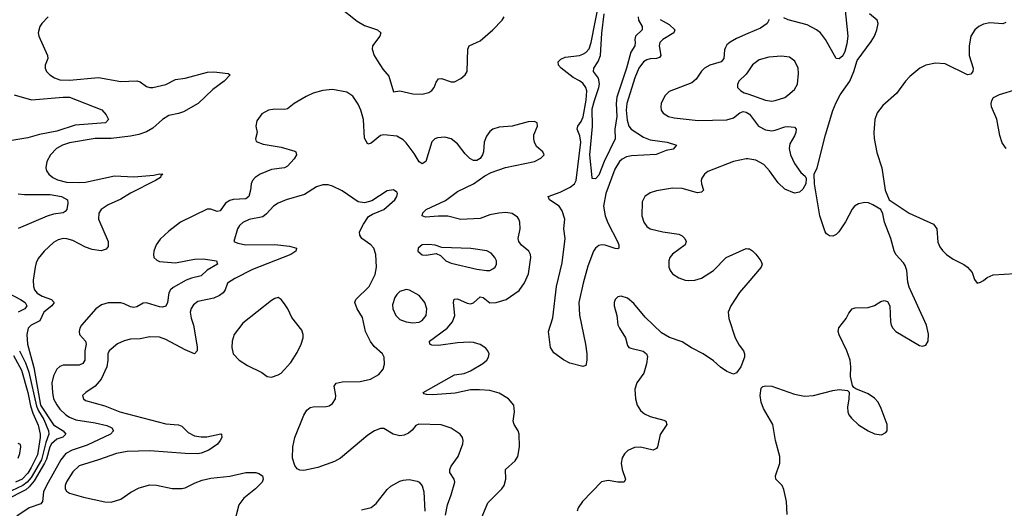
# Model space of a CAD drawing. Header units: inches. Extents: x 1449094 to 1618372, y 389908 to 534307.
# Tile 443 of 494: x 1565459 to 1571599, y 510988 to 514033. Entities that reach past the tile are written whole.
import ezdxf

# ---------------------------------------------------------------- set-up
doc = ezdxf.new("R2010")
doc.units = ezdxf.units.IN
doc.header["$MEASUREMENT"] = 0
doc.layers.add('B5561', color=7, linetype='Continuous')
doc.layers.add('B5571', color=7, linetype='Continuous')

msp = doc.modelspace()

# ---------------------------------------------------------------- linework, layer by layer
at = {"layer": 'B5561', "color": 5}
for points, elevation in [([(1569453.8, 514033.8), (1569510, 514003), (1569543.9, 513970), (1569538, 513950), (1569470.2, 513910), (1569451.8, 513890), (1569446.9, 513870), (1569456.6, 513810), (1569450, 513798), (1569430.6, 513790), (1569391.5, 513788.5), (1569370, 513782.4), (1569350, 513769.9), (1569319.8, 513730), (1569294.3, 513670), (1569244.6, 513510), (1569242.2, 513470), (1569247.5, 513407.4), (1569257.6, 513370), (1569271.8, 513350), (1569350, 513300.1), (1569390, 513284.1), (1569497.3, 513270), (1569555.3, 513250), (1569533.3, 513226.6), (1569490, 513217.5), (1569427.3, 513192.7), (1569275.1, 513184.9), (1569242.7, 513177.3), (1569215.9, 513164.1), (1569199.4, 513150), (1569170, 513102), (1569114.9, 512950), (1569100.3, 512870), (1569111, 512810), (1569127.8, 512767.8), (1569187.7, 512650), (1569195.2, 512630), (1569194.9, 512610), (1569190, 512605.7), (1569173, 512607), (1569110, 512628.2), (1569090, 512630.5), (1569070, 512625.9), (1569050, 512609.8), (1569038.5, 512590), (1569002.7, 512497.3), (1568973, 512390), (1568946.8, 512270), (1568950.9, 512190.9), (1568988.5, 512010), (1568995, 511950), (1568995.9, 511910), (1568990, 511877.2), (1568970, 511872), (1568890, 511893.3), (1568850, 511913.7), (1568790, 511957.2), (1568769.9, 511990), (1568757, 512090), (1568784.8, 512175.2), (1568806.1, 512370), (1568841.5, 512518.5), (1568860.3, 512670), (1568852.7, 512730), (1568858.4, 512790), (1568841.1, 512841.1), (1568822.7, 512870), (1568762.8, 512910), (1568755.4, 512930), (1568830, 512958.9), (1568891.1, 512988.9), (1568918.5, 513010), (1568930.3, 513030), (1568957.7, 513270), (1568951.8, 513310), (1568934.6, 513350), (1568939.9, 513370), (1568960.6, 513399.4), (1568972.1, 513427.9), (1568991.2, 513531.2), (1568995, 513590), (1568989.9, 513610), (1568970, 513636.9), (1568950, 513652.2), (1568910, 513672.1), (1568835.8, 513730), (1568818.3, 513750), (1568817.8, 513770), (1568833.1, 513786.9), (1568860.4, 513799.7), (1568949.4, 513810.6), (1568970, 513818), (1568990.7, 513829.3), (1569010, 513851.4), (1569022.4, 513890), (1569075.8, 514155.8)], 480), ([(1567452.9, 514110), (1567562.9, 514022.9), (1567610, 513996), (1567690.5, 513970), (1567710.2, 513950.2), (1567704, 513930), (1567659.2, 513870), (1567656.5, 513850), (1567670.1, 513810.1), (1567690, 513775.6), (1567724.1, 513724.1), (1567760.8, 513680.7), (1567790, 513583), (1567830, 513589.2), (1567910, 513570.2), (1567970, 513568.1), (1568010, 513578.6), (1568030, 513591.3), (1568043.7, 513610), (1568055.9, 513644.1), (1568070, 513664.4), (1568090, 513665.4), (1568150, 513644.6), (1568170, 513646.6), (1568210, 513666.2), (1568238, 513690), (1568249.8, 513710.2), (1568254.3, 513850), (1568262.4, 513870), (1568330, 513901.4), (1568409.8, 513970), (1568468, 514030), (1568479.6, 514050)], 520), ([(1565637.2, 514050), (1565596.5, 514010), (1565583.8, 513990), (1565574, 513950), (1565577.6, 513930), (1565632.1, 513810), (1565633.6, 513790), (1565618, 513750), (1565617, 513730), (1565626.7, 513710), (1565646.4, 513690), (1565676.4, 513670), (1565710, 513657.6), (1565770, 513656), (1565950, 513672.6), (1566090, 513648.4), (1566190, 513652.1), (1566210, 513645.2), (1566250, 513615.8), (1566270, 513609.3), (1566290, 513609.3), (1566370, 513629.4), (1566430, 513660.7), (1566490, 513669.3), (1566630, 513706.7), (1566670, 513708.1), (1566758.4, 513698.4), (1566770.8, 513690), (1566734.3, 513650), (1566662.9, 513597.1), (1566571.8, 513510), (1566481.3, 513458.7), (1566450, 513447.9), (1566390, 513436.4), (1566350.2, 513410), (1566290, 513357.5), (1566250, 513335), (1566202.4, 513317.6), (1566150, 513307), (1566030, 513291.8), (1565930, 513292.3), (1565770, 513265), (1565725.7, 513250), (1565687.9, 513230), (1565650.2, 513190), (1565628.4, 513148.4), (1565621.3, 513110), (1565626.4, 513090), (1565640.4, 513070), (1565665.3, 513050), (1565694.8, 513034.8), (1565750, 513021.3), (1565822.8, 513017.2), (1565870, 513019.6), (1566050, 513059.9), (1566170, 513053.7), (1566295.5, 513064.5), (1566331.6, 513071.6), (1566350.7, 513070), (1566339.8, 513060.2), (1566337.6, 513050), (1566305.3, 513030), (1566149.2, 512950.8), (1566090, 512914.8), (1566010, 512879.8), (1565967.9, 512850), (1565953.2, 512826.8), (1565951.5, 512790), (1566010.8, 512650), (1566010, 512619.3), (1565997.4, 512602.6), (1565967, 512593), (1565910, 512600.9), (1565870, 512615.2), (1565790, 512657.4), (1565752.3, 512667.7), (1565730, 512668.9), (1565698.8, 512661.2), (1565670, 512644.4), (1565612, 512590), (1565574.6, 512545.4), (1565562, 512518), (1565555.9, 512490), (1565543.5, 512410), (1565544.2, 512370), (1565551.6, 512350), (1565568.4, 512328.4), (1565599.1, 512310), (1565656.9, 512290), (1565673.5, 512270), (1565660.2, 512250), (1565608.9, 512210), (1565583.9, 512156.1), (1565530.6, 512129.4), (1565512.5, 512110), (1565503.4, 512070), (1565508, 512010), (1565546.3, 511866.3), (1565589.8, 511629.8), (1565668.8, 511508.8), (1565730.1, 511470), (1565747.2, 511450), (1565728.7, 511431.3), (1565690, 511418.1), (1565656.9, 511390), (1565646.3, 511370), (1565625.7, 511294.3), (1565614.5, 511270), (1565550, 511159.3), (1565519.1, 511120.9), (1565497.5, 511102.5), (1565370, 511037.8)], 480), ([(1569316.1, 514050), (1569318.3, 514030), (1569341.1, 513990), (1569340.2, 513970), (1569299.7, 513930), (1569295, 513910), (1569298.2, 513890), (1569295.2, 513870), (1569269.4, 513830.6), (1569243.4, 513730), (1569182.3, 513550), (1569179.1, 513510), (1569182.9, 513430), (1569170.7, 513350), (1569173.4, 513290), (1569103.5, 513150), (1569070, 513063.7), (1569050, 513041.2), (1569030, 513044), (1569028.7, 513048.7), (1569015.4, 513190), (1569031.9, 513368.1), (1569030, 513476.4), (1569042.7, 513530), (1569071.1, 513610), (1569073.9, 513633.9), (1569068.9, 513668.9), (1569038.3, 513710), (1569040.4, 513730), (1569066.8, 513773.2), (1569080.8, 513810), (1569089.1, 513949.1), (1569104.4, 514070)], 460), ([(1570000, 513946.1), (1569930, 513915.8), (1569890, 513893), (1569870, 513875.5), (1569860.2, 513859.8), (1569854.9, 513845.1), (1569850.1, 513790), (1569833.2, 513770), (1569763.8, 513750), (1569728.8, 513731.2), (1569710, 513712.6), (1569677.5, 513662.5), (1569650, 513638.6), (1569510, 513585.5), (1569481.9, 513558.1), (1569460.2, 513510), (1569456.9, 513490), (1569460.2, 513470), (1569472.8, 513450), (1569505.7, 513430), (1569540.8, 513420.8), (1569690, 513405), (1569870, 513409.6), (1569910, 513421.9), (1569950, 513451.4), (1569970, 513459.8), (1569990, 513456.6), (1570000, 513449.9)], 520), ([(1570000, 513708.7), (1569990, 513693.6), (1569943.8, 513650), (1569934.9, 513630), (1569936.3, 513610), (1569955.5, 513590), (1569978, 513578), (1570000, 513570.3)], 540), ([(1568302.6, 510837.4), (1568378, 511022), (1568466, 511110), (1568479.7, 511130), (1568490.9, 511170), (1568488.2, 511230), (1568550, 511284.2), (1568566, 511310), (1568576.8, 511370), (1568574, 511450), (1568567.2, 511470), (1568542, 511510), (1568535.8, 511530), (1568544.1, 511590), (1568539.8, 511630), (1568508.4, 511670), (1568450, 511705.8), (1568390, 511721.5), (1568326.9, 511726.9), (1568270, 511725.2), (1568175.3, 511704.7), (1568035.1, 511695.1), (1567996.2, 511696.2), (1567982, 511702), (1567976, 511710), (1568170, 511820.2), (1568230, 511827.9), (1568270, 511845.5), (1568348.2, 511890), (1568372.1, 511910), (1568383.5, 511930), (1568386, 511950), (1568379.1, 511970), (1568365.8, 511985.8), (1568330, 512007.7), (1568290, 512020.3), (1568263.5, 512023.5), (1568190, 512019.2), (1568070, 512002), (1568030, 512004), (1568016.9, 512010), (1568015.6, 512030), (1568125.5, 512110), (1568158.7, 512150), (1568172.6, 512190), (1568163.8, 512270), (1568167.8, 512292.2), (1568190, 512292.8), (1568250, 512266), (1568270, 512261.5), (1568290, 512267.5), (1568330, 512306.7), (1568350, 512302.4), (1568390, 512268.3), (1568430, 512270.2), (1568493.6, 512290), (1568574.4, 512345.6), (1568607.6, 512392.4), (1568631.7, 512450), (1568647.3, 512550), (1568644.4, 512570), (1568634.8, 512590), (1568587.6, 512627.6), (1568571.2, 512650), (1568568.2, 512670), (1568581, 512730), (1568578.9, 512770), (1568572.8, 512790), (1568563.1, 512803.1), (1568530, 512825.8), (1568490.5, 512830.5), (1568447.4, 512827.4), (1568390, 512817.2), (1568330, 512793.6), (1568210, 512787.9), (1568130, 512808.4), (1568070, 512809.2), (1567990, 512803.1), (1567968.2, 512810), (1567973, 512830), (1567994.7, 512850), (1568113.8, 512906.2), (1568190, 512962.6), (1568289.7, 513010), (1568360, 513060), (1568399.1, 513080.9), (1568489.2, 513110.8), (1568670, 513149.4), (1568709.6, 513170), (1568729.5, 513190), (1568722, 513210), (1568683, 513243), (1568669.1, 513269.1), (1568664.4, 513290), (1568665.6, 513314.4), (1568687.3, 513370), (1568685.2, 513390), (1568670, 513397.6), (1568630, 513396.9), (1568531.1, 513368.9), (1568450, 513363.5), (1568410, 513351.3), (1568390, 513335.6), (1568370, 513307.3), (1568356.2, 513270), (1568351.3, 513210), (1568345.3, 513190), (1568330, 513167.6), (1568310, 513154.3), (1568290, 513154.8), (1568267.1, 513167.1), (1568237, 513197), (1568190, 513258.3), (1568150, 513289.7), (1568110, 513300.4), (1568063.7, 513296.3), (1568048.2, 513290), (1568029.3, 513270.7), (1567992.8, 513150), (1567970, 513133.6), (1567950, 513146.3), (1567918.6, 513198.6), (1567870, 513264.4), (1567850, 513283.9), (1567810, 513307.4), (1567730, 513316.2), (1567710, 513312), (1567650, 513263.6), (1567630, 513258), (1567610, 513295.3), (1567603.9, 513410), (1567587.5, 513470), (1567570, 513505.4), (1567535.6, 513555.6), (1567500.2, 513580.2), (1567410, 513598.1), (1567350, 513591.6), (1567290, 513574.5), (1567245.3, 513554.7), (1567170, 513510.8), (1567130, 513478.2), (1567110, 513473.4), (1567050, 513475.4), (1567010, 513469.8), (1566970, 513446.6), (1566938.2, 513401.8), (1566932.6, 513370), (1566939, 513330), (1566928.7, 513290), (1566933.5, 513273.5), (1566976.8, 513256.8), (1567090, 513237.7), (1567174.1, 513214.1), (1567182, 513210), (1567186, 513190), (1567170, 513166.6), (1567130, 513120.5), (1567110.2, 513109.8), (1567030, 513099.8), (1566958.4, 513070), (1566927.2, 513050), (1566910.2, 513029.8), (1566901.8, 513010), (1566898.5, 512970), (1566888.2, 512931.8), (1566870, 512915.7), (1566790, 512912.3), (1566770, 512906.4), (1566742.6, 512890), (1566710, 512842), (1566690, 512838.2), (1566650, 512852.1), (1566628.3, 512851.7), (1566462.6, 512770), (1566390, 512715.6), (1566334.9, 512665.1), (1566310.1, 512629.9), (1566295.9, 512590), (1566293, 512570), (1566296.5, 512550), (1566313.6, 512533.6), (1566330, 512526.6), (1566430, 512517.6), (1566550, 512540.9), (1566603.2, 512543.2), (1566687.3, 512530), (1566692.2, 512510), (1566627.9, 512472.1), (1566590, 512435.9), (1566530, 512422.5), (1566497.4, 512410), (1566415.2, 512364.8), (1566400.2, 512350), (1566389.6, 512330.4), (1566380.5, 512270), (1566370, 512247.9), (1566350, 512240.7), (1566330, 512244), (1566250, 512268.8), (1566230, 512266.8), (1566190, 512244.4), (1566170, 512239), (1566150, 512242.9), (1566110, 512262.6), (1566090, 512267.4), (1566010, 512268.8), (1565970, 512256.4), (1565933.1, 512230), (1565844.2, 512130), (1565833.4, 512110), (1565829.2, 512090), (1565832.8, 512070), (1565870.2, 512030), (1565873.1, 512010), (1565864.3, 511970), (1565865.4, 511910), (1565853, 511890), (1565830, 511879.3), (1565730, 511879.2), (1565708.6, 511871.4), (1565690, 511854.2), (1565670, 511812.4), (1565660.4, 511770), (1565663.2, 511710), (1565670.4, 511670), (1565690, 511631.9), (1565710, 511606.5), (1565747.7, 511570), (1565770, 511555.4), (1565810, 511539.6), (1565930, 511521.1), (1566002.9, 511502.9), (1566033.4, 511490), (1566044.2, 511470), (1566025, 511450), (1565879.6, 511380.4), (1565785.8, 511350), (1565747.5, 511330), (1565715, 511290), (1565625.5, 511130), (1565608.1, 511090), (1565600.4, 511030), (1565590, 511015), (1565518.6, 510990), (1565441.2, 510938.9)], 520), ([(1565424.2, 513564.2), (1565533.4, 513533.4), (1565730.7, 513550.7), (1565770, 513549.4), (1565970.3, 513470.2), (1565998.9, 513438.9), (1566013, 513410), (1565994.8, 513390), (1565805.1, 513374.9), (1565690, 513338.3), (1565583.2, 513316.8), (1565510, 513296), (1565410, 513279.8)], 460), ([(1570000, 513164.9), (1569990, 513166.1), (1569910, 513148.2), (1569750, 513086.6), (1569730, 513069.7), (1569714, 513046), (1569709.5, 513030), (1569711.5, 513010), (1569722.8, 512970), (1569710, 512957.2), (1569685.5, 512954.5), (1569590, 512979.9), (1569530, 512982.9), (1569430, 512966.6), (1569390, 512954.4), (1569356.9, 512930), (1569341.8, 512898.2), (1569339.3, 512810), (1569352.1, 512770), (1569370, 512743.5), (1569390.5, 512730), (1569470.1, 512710.1), (1569570, 512695.9), (1569590, 512686), (1569607.2, 512670), (1569615.3, 512650), (1569610.1, 512629.9), (1569530, 512570.8), (1569514.2, 512550), (1569506.7, 512530), (1569507.8, 512490), (1569515.4, 512470), (1569530, 512449.3), (1569570, 512424), (1569610, 512410.2), (1569632.9, 512407.1), (1569670, 512410.2), (1569710, 512422.3), (1569786.3, 512470), (1569865.1, 512550), (1569990, 512606.7), (1570000, 512605.8)], 520), ([(1568114.9, 510945.1), (1568127, 511010), (1568150, 511071.3), (1568172, 511150), (1568169.3, 511170), (1568142, 511210), (1568141.6, 511230), (1568149.6, 511250), (1568194.3, 511310), (1568222, 511390), (1568224.5, 511410), (1568220.9, 511430), (1568206, 511450), (1568150, 511487.6), (1568088.1, 511508.1), (1567948.7, 511511.3), (1567930, 511503.7), (1567905.8, 511474.2), (1567883.9, 511456.1), (1567856.9, 511443.1), (1567830, 511439.3), (1567789, 511449), (1567730, 511484.2), (1567710, 511486), (1567670.7, 511470), (1567630, 511442.6), (1567460.6, 511299.4), (1567421.3, 511278.7), (1567318.7, 511241.3), (1567230, 511222.7), (1567205.8, 511225.8), (1567190, 511234), (1567174.2, 511254.2), (1567160.9, 511300.9), (1567162, 511370), (1567174, 511430), (1567230, 511567.7), (1567250, 511598.4), (1567270, 511615.3), (1567290, 511621.1), (1567370, 511621.7), (1567390, 511627.4), (1567410, 511641.3), (1567428, 511670), (1567429.7, 511690), (1567420.5, 511750), (1567432.7, 511767.3), (1567470, 511775.5), (1567581.7, 511778.3), (1567646.7, 511793.3), (1567699.3, 511820.7), (1567724.8, 511855.2), (1567733.3, 511886.7), (1567732.8, 511930), (1567721.3, 511950), (1567670, 511997.2), (1567647, 512027), (1567616, 512090), (1567597.4, 512177.4), (1567564.2, 512230), (1567549.5, 512270), (1567556, 512290), (1567638.7, 512370), (1567676, 512444), (1567683.5, 512490), (1567679.7, 512570), (1567666.9, 512610), (1567649.7, 512630), (1567593, 512670), (1567580.4, 512690), (1567579.1, 512710), (1567602.2, 512757.8), (1567634.6, 512805.4), (1567658.3, 512821.7), (1567729.3, 512850), (1567797.6, 512910), (1567811.6, 512930), (1567814.5, 512950), (1567810, 512959), (1567790, 512971.8), (1567750, 512967), (1567655.4, 512904.6), (1567610, 512891.1), (1567570, 512896.9), (1567470, 512966), (1567410, 512995.6), (1567382.7, 513002.7), (1567350, 513004.2), (1567310, 512991.3), (1567235.8, 512944.2), (1567120.7, 512910), (1567070.5, 512890), (1567041.3, 512870), (1566997.4, 512822.6), (1566974.9, 512805.1), (1566890, 512786.8), (1566850, 512769.7), (1566828.9, 512750), (1566817.8, 512730), (1566794, 512650), (1566819.4, 512639.4), (1566869.5, 512629.5), (1567050, 512631.4), (1567142, 512622), (1567184.9, 512610), (1567181.3, 512590), (1567150, 512569.1), (1566910, 512475.2), (1566799.7, 512420.3), (1566754.9, 512390), (1566740.3, 512350), (1566727.6, 512330), (1566706, 512314), (1566670, 512298), (1566570, 512276), (1566543.4, 512256.6), (1566527.6, 512232.4), (1566522, 512210), (1566527.8, 512172.3), (1566543.2, 512130), (1566566.7, 511993.3), (1566565.7, 511970), (1566550, 511951.5), (1566490, 511975.4), (1566370, 512040.7), (1566330, 512054.2), (1566270, 512057.2), (1566210, 512044.4), (1566150, 512042.6), (1566110, 512031.2), (1566070, 512012.6), (1566016.4, 511970), (1566009, 511950), (1566009.2, 511910), (1566002.4, 511870), (1565966.4, 511793.6), (1565930, 511749.4), (1565871, 511710), (1565851.3, 511690), (1565856, 511670), (1565870, 511658.8), (1565990, 511626.3), (1566084, 511590), (1566370, 511515.2), (1566450, 511508.5), (1566470, 511498.8), (1566510, 511461), (1566550, 511440.5), (1566590, 511433.5), (1566625.9, 511434.1), (1566712.4, 511452.4), (1566718, 511450), (1566719.3, 511430), (1566708.4, 511410), (1566691.7, 511388.3), (1566639.5, 511350), (1566590, 511330.8), (1566570, 511327.9), (1566490.2, 511329.8), (1566270, 511347), (1566130, 511342.4), (1566062.8, 511330), (1565950, 511289.7), (1565830, 511253.5), (1565790, 511215.1), (1565750, 511153.6), (1565742.3, 511130), (1565742.4, 511110), (1565750, 511094.8), (1565770, 511081.6), (1565856.7, 511056.7), (1565990, 511027.4), (1566030, 511026), (1566090, 511044.9), (1566152.5, 511087.5), (1566204.7, 511115.3), (1566270, 511133.2), (1566312.9, 511132.9), (1566410, 511110.3), (1566469.7, 511110.3), (1566490, 511115.3), (1566552.7, 511147.3), (1566596.6, 511163.4), (1566650, 511175.3), (1566770, 511187.3), (1566870, 511211.3), (1566932, 511210), (1566950, 511205.5), (1566973.4, 511190), (1566978, 511170), (1566970.4, 511150), (1566930.4, 511110), (1566855.8, 511050), (1566824.9, 511010), (1566794, 510890)], 540), ([(1565450, 512947.5), (1565490, 512942.7), (1565650, 512944), (1565719.3, 512930), (1565756.3, 512910), (1565759.1, 512890), (1565753, 512850), (1565742.8, 512837.2), (1565730.2, 512829.8), (1565670, 512820.2), (1565630, 512807.9), (1565450, 512731.8)], 460), ([(1570000, 512392.5), (1569948.3, 512331.8), (1569893.8, 512250), (1569878.3, 512210), (1569881.7, 512170), (1569921.2, 512050), (1569945.1, 512005.1), (1569972.4, 511970), (1569980.2, 511950), (1569978.3, 511930), (1569956.3, 511870), (1569930, 511832.6), (1569910, 511823.5), (1569870, 511839.7), (1569830, 511866.9), (1569786, 511906), (1569720.5, 511950), (1569647.8, 511987.8), (1569590, 512024.8), (1569512, 512052), (1569461.5, 512081.5), (1569359.3, 512179.3), (1569290, 512265.2), (1569250, 512298), (1569210, 512309.4), (1569190, 512305.1), (1569173, 512290), (1569166.5, 512270), (1569166.3, 512250), (1569182.4, 512190), (1569190, 512132), (1569198.8, 512110), (1569238, 512050), (1569250, 512002), (1569258, 511990), (1569270, 511985.5), (1569347.2, 511967.2), (1569367.7, 511950), (1569373.4, 511933.4), (1569368.7, 511888.7), (1569352.1, 511830), (1569308, 511770), (1569295.5, 511730), (1569299.3, 511670), (1569310.1, 511630.2), (1569330, 511598), (1569356.5, 511576.5), (1569390, 511560.9), (1569476.5, 511536.5), (1569488.5, 511530), (1569494.7, 511510), (1569453, 511447), (1569435.9, 511370), (1569430, 511359.7), (1569410, 511349.9), (1569330, 511369.1), (1569292.9, 511367.1), (1569251.5, 511348.5), (1569230, 511326.6), (1569216.9, 511303.1), (1569210.1, 511270), (1569217.2, 511230), (1569237.2, 511170), (1569229.1, 511150.9), (1569190.1, 511149.9), (1569130, 511161.3), (1569087.8, 511152.2), (1568969.2, 511030), (1568942, 510990), (1568934.9, 510970)], 520), ([(1565388.5, 512328.5), (1565464.4, 512290), (1565493.8, 512270), (1565503.8, 512250), (1565491.1, 512230), (1565450, 512209.4)], 460), ([(1565458.7, 511970), (1565495.2, 511895.2), (1565516.1, 511836.1), (1565563.6, 511623.6), (1565575.4, 511595.4), (1565610, 511541.4), (1565639.5, 511470), (1565641.2, 511450), (1565621.3, 511398.7), (1565594.3, 511290), (1565530, 511178.8), (1565504.8, 511150), (1565478.8, 511130), (1565336.4, 511063.6)], 460), ([(1565420.1, 511940.1), (1565470, 511848.2), (1565510, 511710.2), (1565525.4, 511625.4), (1565540.3, 511580.3), (1565574.2, 511505.8), (1565586.9, 511450), (1565586.1, 511430), (1565570, 511320.7), (1565530, 511241.2), (1565510, 511207.7), (1565473.7, 511170), (1565433, 511150)], 440), ([(1565450, 511300.7), (1565460.5, 511330), (1565466.6, 511370), (1565464.7, 511384.7), (1565450, 511392.7)], 440), ([(1567590, 510977.7), (1567650, 510993.4), (1567682.6, 511017.4), (1567750, 511104.4), (1567774.4, 511125.6), (1567830, 511156.5), (1567850, 511163.6), (1567887.3, 511167.3), (1567937.5, 511157.5), (1567950.7, 511150), (1567968.8, 511128.8), (1567980.4, 511090), (1567985.7, 510970)], 540)]:
    msp.add_lwpolyline(points, dxfattribs=dict(at, elevation=elevation))
for points, elevation in [([(1568011.6, 512631.6), (1567970, 512629.3), (1567944.7, 512610), (1567941, 512590), (1567970, 512568.2), (1567994.2, 512565.8), (1568056, 512576), (1568083, 512563), (1568116.3, 512530), (1568150, 512515.3), (1568310, 512477.7), (1568370, 512469), (1568390, 512470.4), (1568410, 512479.3), (1568423.7, 512490), (1568433.3, 512510), (1568433, 512530), (1568422.9, 512550), (1568398.5, 512578.5), (1568372.6, 512592.6), (1568272.8, 512607.2), (1568092.3, 512612.3), (1568050, 512628.7)], 540), ([(1567070, 512301.2), (1567050, 512296), (1567030, 512283.7), (1566850, 512142), (1566797.1, 512070), (1566784.4, 512030), (1566783, 511990), (1566790.5, 511950.5), (1566826.8, 511910), (1566878.8, 511878.8), (1566970, 511834.8), (1567002, 511810), (1567030, 511806), (1567070, 511818.8), (1567090, 511830.8), (1567150, 511897.3), (1567190, 511959.1), (1567213.7, 512010), (1567226.6, 512050), (1567226.3, 512070), (1567217.7, 512097.7), (1567157.1, 512177.1), (1567131.8, 512230), (1567110, 512262.7), (1567090, 512289.2)], 560), ([(1567868.6, 512351.4), (1567830, 512338), (1567810, 512321.2), (1567797.6, 512302.4), (1567784.2, 512255.8), (1567785.5, 512230), (1567804.9, 512190), (1567830, 512164.9), (1567870, 512150.3), (1567910, 512142.8), (1567950, 512147.7), (1567970, 512158.4), (1567993, 512190), (1567998.9, 512230), (1567986, 512270), (1567950, 512313), (1567890, 512347.6)], 540)]:
    msp.add_lwpolyline(points, close=True, dxfattribs=dict(at, elevation=elevation))
at = {"layer": 'B5571', "color": 5}
for points, elevation in [([(1570605.4, 514110), (1570622.8, 513930), (1570617.8, 513882.2), (1570605.3, 513834.8), (1570592.4, 513807.6), (1570570.5, 513789.5), (1570550, 513791.8), (1570484.8, 513910), (1570452.3, 513950), (1570427.6, 513970), (1570370, 514000.5), (1570252.3, 514032.3), (1570224.3, 514044.3)], 520), ([(1570133.7, 514033.7), (1570120.7, 514010), (1570079.5, 513980.5), (1570000, 513946.1)], 520), ([(1570246, 510950), (1570240.5, 511030), (1570225.3, 511105.3), (1570214, 511130), (1570175.1, 511170), (1570171.8, 511190), (1570200.4, 511270), (1570200.3, 511310), (1570172.2, 511410), (1570155.3, 511510), (1570098.7, 511610), (1570083.6, 511650), (1570077, 511690), (1570083.7, 511736.3), (1570092.9, 511747.1), (1570109.3, 511750.7), (1570150, 511748.2), (1570290, 511699.6), (1570354.2, 511685.9), (1570409.7, 511690.3), (1570530, 511723), (1570570, 511727.3), (1570622, 511722), (1570632, 511712), (1570630.9, 511670.9), (1570622, 511618), (1570623.8, 511590), (1570630.6, 511570), (1570645.5, 511550), (1570690, 511508), (1570750, 511470.7), (1570790, 511451), (1570834.6, 511445.4), (1570860.4, 511459.6), (1570868, 511470), (1570868.7, 511510), (1570832.3, 511610), (1570811.8, 511650), (1570790, 511675.1), (1570750, 511700.7), (1570672.9, 511732.9), (1570660.2, 511740.2), (1570652.9, 511752.9), (1570640.7, 511810), (1570642.6, 511870), (1570637.2, 511910), (1570616.4, 511970), (1570568.8, 512068.8), (1570564.2, 512090), (1570568.4, 512111.6), (1570613.7, 512170), (1570630, 512204), (1570650, 512230.6), (1570670, 512237.1), (1570750, 512239.1), (1570790, 512250.8), (1570830, 512276.3), (1570850, 512282), (1570870, 512277.3), (1570885.5, 512250), (1570890.3, 512150), (1570894.9, 512130), (1570904.9, 512110), (1570923.8, 512090), (1571070, 512001.6), (1571090, 511998), (1571110, 512004.9), (1571124.5, 512030), (1571126, 512074), (1571114.7, 512130), (1571005.3, 512365.3), (1570997.7, 512397.7), (1570990.8, 512470), (1570980.3, 512500.3), (1570970, 512518.4), (1570923.6, 512570), (1570912.3, 512592.3), (1570892.4, 512670), (1570851.8, 512770), (1570842, 512822), (1570829.2, 512849.2), (1570779.6, 512879.6), (1570751.5, 512891.5), (1570730, 512893.6), (1570690, 512885.6), (1570664.9, 512870), (1570650, 512852.7), (1570610, 512773.2), (1570566.8, 512710), (1570550, 512693.2), (1570530, 512684), (1570510, 512685.2), (1570490, 512699), (1570482.7, 512710), (1570449.6, 512809.7), (1570415.1, 513010), (1570413.2, 513070), (1570431.4, 513108.6), (1570483.7, 513316.3), (1570530, 513467.7), (1570550, 513517.3), (1570575, 513564.9), (1570636.4, 513650), (1570662, 513710), (1570681.6, 513778.4), (1570770, 513896.4), (1570790, 513930.6), (1570805.1, 513970), (1570812.9, 514010), (1570806.3, 514030), (1570759.6, 514070)], 520), ([(1571610, 514015.5), (1571590, 514007.1), (1571510, 514012.7), (1571470, 514004.8), (1571441.1, 513990), (1571416.5, 513970), (1571390.2, 513930), (1571379.6, 513870), (1571381.3, 513810), (1571404.9, 513730), (1571402.8, 513710), (1571390, 513694), (1571370, 513689.6), (1571230, 513757.8), (1571170, 513762.9), (1571110, 513749.8), (1571072.9, 513730), (1571010, 513679.3), (1570983.5, 513650), (1570928, 513571.9), (1570842.5, 513497.5), (1570807.1, 513452.9), (1570793, 513410), (1570785.5, 513330), (1570786.9, 513293.1), (1570804.9, 513204.9), (1570834.9, 513110), (1570856.3, 512970), (1570881, 512910), (1571006.6, 512826.6), (1571158, 512758), (1571178, 512730), (1571185.9, 512645.9), (1571198, 512618), (1571214.8, 512594.8), (1571239.3, 512570), (1571280, 512539.9), (1571347.6, 512507.6), (1571370.6, 512490), (1571398, 512458), (1571412.8, 512412.8), (1571430, 512391), (1571450, 512396.3), (1571470, 512408.2), (1571493.4, 512426.6), (1571530, 512443.7), (1571668.1, 512451.9)], 520), ([(1570000, 513570.3), (1570110, 513531.7), (1570150, 513526), (1570170, 513528.9), (1570230, 513548.9), (1570250, 513562.4), (1570290, 513598), (1570310, 513631.3), (1570316.9, 513696.9), (1570314.7, 513730), (1570293.7, 513773.7), (1570258.9, 513798.9), (1570210, 513804.7), (1570130, 513798.9), (1570070, 513782.6), (1570028.4, 513751.6), (1570000, 513708.7)], 540), ([(1571610.6, 513230.6), (1571585.1, 513265.1), (1571570.9, 513310.9), (1571552.9, 513412.9), (1571519.7, 513490), (1571516.9, 513510), (1571520.7, 513530), (1571532.8, 513547.2), (1571570, 513566.7), (1571679.3, 513600.7)], 520), ([(1570000, 513449.9), (1570010, 513443.2), (1570066.7, 513370), (1570110, 513346.6), (1570150, 513341.2), (1570170, 513343.5), (1570230, 513364.5), (1570250, 513366.9), (1570290, 513362.4), (1570302.4, 513350), (1570300.3, 513330), (1570291.8, 513310), (1570261.2, 513258.8), (1570257.4, 513230), (1570265.7, 513190), (1570290, 513137.3), (1570330, 513081), (1570356.9, 513056.9), (1570363.6, 513043.6), (1570362, 513010), (1570343.5, 512976.5), (1570322, 512958), (1570290, 512952.7), (1570230, 512977.6), (1570190, 513016.3), (1570135.9, 513090), (1570099.8, 513130), (1570050, 513158.4), (1570000, 513164.9)], 520), ([(1570000, 512605.8), (1570010, 512604.9), (1570030, 512592.4), (1570050, 512572.4), (1570080.3, 512530), (1570088.5, 512510), (1570083.1, 512490), (1570000, 512392.5)], 520)]:
    msp.add_lwpolyline(points, dxfattribs=dict(at, elevation=elevation))

doc.saveas('drawing.dxf')
